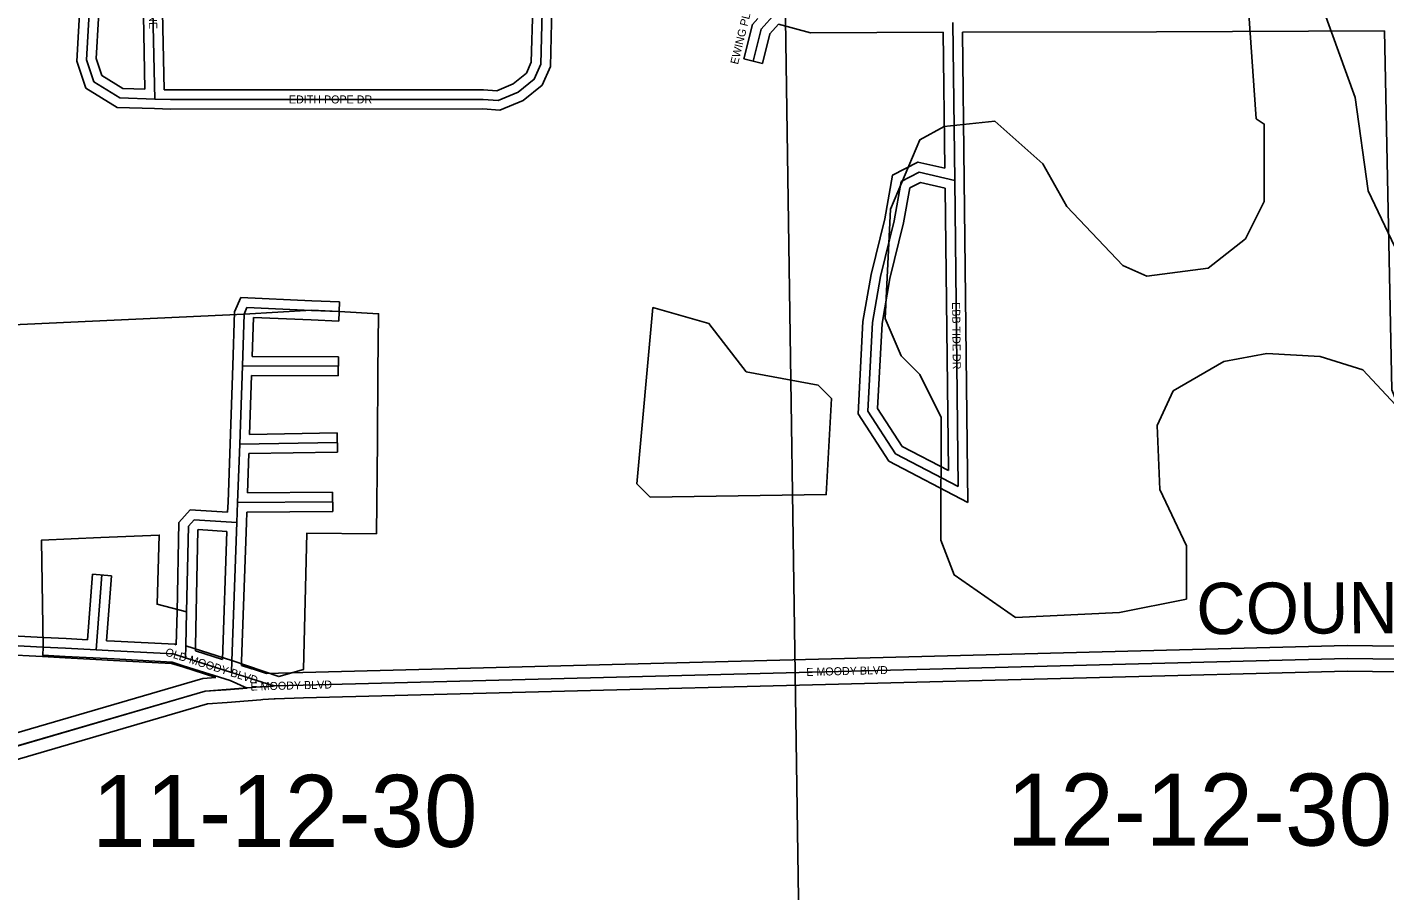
# Model space of a CAD drawing. Extents: x 457167 to 656239, y 1787309 to 1969297.
# Drawn here: x 577714 to 581955, y 1868606 to 1871303 of the extents above; entities that cross this region are included whole.
import ezdxf

# ---------------------------------------------------------------- set-up
doc = ezdxf.new("R2010")
doc.units = 0
for name, color, linetype in [('Level 1', 7, 'Continuous'), ('Level 2', 7, 'Continuous'), ('Level 22', 7, 'Continuous'), ('Level 23', 7, 'Continuous'), ('Level 28', 7, 'Continuous'), ('Level 31', 7, 'Continuous'), ('Level 32', 7, 'Continuous'), ('Level 34', 7, 'Continuous'), ('Level 5', 7, 'Continuous'), ('Level 7', 7, 'Continuous'), ('Level 8', 7, 'Continuous')]:
    doc.layers.add(name, color=color, linetype=linetype)

msp = doc.modelspace()

# ---------------------------------------------------------------- linework, layer by layer
at = {"layer": 'Level 1'}
msp.add_line((580077.699, 1871707.169), (580155.437, 1866438.013), dxfattribs=at)
at = {"layer": 'Level 22'}
msp.add_line((578486.815, 1869246.231), (578575.917, 1869248.591), dxfattribs=at)
for points in [[(578575.917, 1869248.591), (581837.978, 1869332.457), (582554.867, 1869323.028)], [(577482.045, 1868999.986), (578270.085, 1869229.959), (578336.281, 1869234.91), (578401.205, 1869239.866)], [(578401.205, 1869239.866), (578441.623, 1869243.053), (578447.989, 1869243.403), (578482.677, 1869245.876), (578486.815, 1869246.231)]]:
    msp.add_lwpolyline(points, dxfattribs=at)
at = {"layer": 'Level 23'}
for p, q in [((578461.325, 1869285.571), (578574.858, 1869288.577)), ((578489.057, 1869206.275), (578576.976, 1869208.603))]:
    msp.add_line(p, q, dxfattribs=at)
for points in [[(578574.889, 1869288.578), (581837.727, 1869372.465), (582553.169, 1869363.054)], [(577470.84, 1869038.386), (578262.912, 1869269.534), (578304.021, 1869272.61)], [(578576.945, 1869208.603), (581838.23, 1869292.45), (582537.07, 1869283.257)], [(577493.252, 1868961.587), (578277.258, 1869190.383), (578339.295, 1869195.023), (578404.25, 1869199.981)], [(578404.35, 1869199.989), (578444.295, 1869203.139), (578450.509, 1869203.481), (578485.81, 1869205.997), (578489.057, 1869206.275)]]:
    msp.add_lwpolyline(points, dxfattribs=at)
at = {"layer": 'Level 31'}
for p, q in [((578099.065, 1871735.754), (578112.64, 1871079.003)), ((580605.482, 1871317.476), (580611.481, 1870825.104)), ((580611.481, 1870825.104), (580622.265, 1869868.726)), ((578386.445, 1870245.343), (578391.875, 1870407.512)), ((578602.225, 1870419.071), (578688.765, 1870415.255)), ((578377.98, 1870001.362), (578386.445, 1870245.343)), ((578386.445, 1870245.343), (578686.181, 1870244.351)), ((578371.551, 1869818.832), (578377.98, 1870001.362)), ((578377.98, 1870001.362), (578682.821, 1870006.179)), ((578369.195, 1869757.019), (578371.551, 1869818.832)), ((578371.551, 1869818.832), (578668.435, 1869821.12)), ((578353.971, 1869325.055), (578369.195, 1869757.019)), ((577929.88, 1869359.036), (577947.873, 1869592.815)), ((578212.372, 1869477.351), (578209.922, 1869371.175)), ((577763.478, 1869367.751), (577834.111, 1869363.966)), ((577834.111, 1869363.966), (577929.88, 1869359.036)), ((577929.88, 1869359.036), (577985.559, 1869356.01)), ((578209.922, 1869371.175), (578209.209, 1869334.086)), ((578209.209, 1869334.086), (578352.623, 1869288.694)), ((578352.623, 1869288.694), (578353.971, 1869325.055)), ((578352.623, 1869288.694), (578406.681, 1869271.49)), ((578406.681, 1869271.49), (578412.086, 1869269.66)), ((578412.086, 1869269.66), (578448.019, 1869258.312)), ((578448.019, 1869258.312), (578453.425, 1869256.482)), ((578453.425, 1869256.482), (578458.832, 1869255.016)), ((578458.832, 1869255.016), (578464.555, 1869253.186)), ((578464.555, 1869253.186), (578486.815, 1869246.231))]:
    msp.add_line(p, q, dxfattribs=at)
for points in [[(577905.597, 1871729.616), (577913.933, 1871457.237), (577899.393, 1871201.27), (577922.16, 1871133.222)], [(578112.64, 1871079.003), (578161.955, 1871077.444), (579138.79, 1871077.949), (579185.875, 1871074.578), (579247.655, 1871100.268), (579298.014, 1871140.891), (579318.793, 1871187.756), (579323.992, 1871393.926)], [(580051.582, 1871346.971), (580006.617, 1871297.61), (579981.913, 1871197.661)], [(577922.16, 1871133.222), (578003.826, 1871082.504), (578112.64, 1871079.003)], [(580611.481, 1870825.104), (580500.485, 1870850.421), (580444.425, 1870821.445), (580422.536, 1870698.217), (580379.546, 1870525.216), (580354.751, 1870381.268), (580340.187, 1870104.572), (580426.783, 1869971.306), (580622.265, 1869868.726)], [(578391.875, 1870407.512), (578400.826, 1870427.856), (578602.225, 1870419.071)], [(578369.195, 1869757.019), (578235.887, 1869765.299), (578218.025, 1869744.973), (578212.372, 1869477.351)], [(577471.383, 1869374.188), (577511.491, 1869381.012), (577763.478, 1869367.751)], [(577985.559, 1869356.01), (578170.095, 1869346.531), (578209.209, 1869334.086)]]:
    msp.add_lwpolyline(points, dxfattribs=at)
at = {"layer": 'Level 32'}
for p, q in [((578069.07, 1871735.133), (578081.992, 1871110.004)), ((578129.059, 1871736.373), (578142.046, 1871108.088)), ((580575.847, 1871287.388), (580581.02, 1870862.822)), ((580635.85, 1871287.553), (581241.614, 1871289.096)), ((580635.85, 1871287.553), (580641.48, 1870825.47)), ((581241.639, 1871289.096), (581954.47, 1871291.503)), ((580011.036, 1871190.462), (579952.789, 1871204.861)), ((580581.75, 1870801.114), (580591.7, 1869918.644)), ((580641.48, 1870825.442), (580652.83, 1869818.806)), ((578603.547, 1870449.043), (578690.087, 1870445.226)), ((578356.462, 1870246.346), (578362.086, 1870414.298)), ((578690.087, 1870445.226), (578687.444, 1870385.282)), ((578417.464, 1870275.24), (578421.538, 1870396.925)), ((578421.538, 1870396.925), (578600.917, 1870389.1)), ((578600.903, 1870389.1), (578687.444, 1870385.282)), ((578347.997, 1870002.402), (578356.463, 1870246.383)), ((578417.464, 1870275.24), (578686.281, 1870274.351)), ((578686.281, 1870274.351), (578686.082, 1870214.351)), ((578409.057, 1870031.857), (578415.42, 1870215.246)), ((578415.42, 1870215.246), (578686.082, 1870214.351)), ((578409.057, 1870031.857), (578682.347, 1870036.176)), ((578682.347, 1870036.176), (578683.295, 1869976.182)), ((578341.57, 1869819.888), (578347.998, 1870002.418)), ((578402.636, 1869849.072), (578406.958, 1869971.816)), ((578406.958, 1869971.816), (578683.295, 1869976.182)), ((578340.388, 1869788.866), (578341.57, 1869819.888)), ((578402.636, 1869849.072), (578668.204, 1869851.118)), ((578668.204, 1869851.118), (578668.667, 1869791.12)), ((578399.173, 1869755.875), (578400.439, 1869789.052)), ((578400.44, 1869789.053), (578668.667, 1869791.12)), ((578324.099, 1869329.189), (578338.185, 1869728.886)), ((578383.954, 1869323.997), (578399.176, 1869755.961)), ((577902.213, 1869390.499), (577917.961, 1869595.116)), ((577917.961, 1869595.116), (577977.785, 1869590.512)), ((577962.146, 1869387.327), (577977.785, 1869590.512)), ((578182.38, 1869478.042), (578180, 1869374.862)), ((578242.365, 1869476.658), (578239.915, 1869370.482)), ((577765.084, 1869397.709), (577835.654, 1869393.926)), ((577835.654, 1869393.926), (577902.213, 1869390.5)), ((577962.147, 1869387.326), (577987.188, 1869385.966)), ((578239.915, 1869370.482), (578239.635, 1869355.922)), ((578239.635, 1869355.922), (578324.099, 1869329.189)), ((577761.873, 1869337.794), (577832.507, 1869334.008)), ((577832.57, 1869334.005), (577928.338, 1869329.076)), ((577928.251, 1869329.081), (577983.93, 1869326.054)), ((578200.156, 1869305.484), (578304.021, 1869272.61)), ((578383.449, 1869310.366), (578383.952, 1869323.942)), ((578383.449, 1869310.366), (578416.041, 1869299.993)), ((578416.041, 1869299.993), (578421.415, 1869298.174)), ((578421.416, 1869298.174), (578461.325, 1869285.571))]:
    msp.add_line(p, q, dxfattribs=at)
for points in [[(577875.61, 1871728.698), (577883.906, 1871457.629), (577869.115, 1871197.217), (577897.143, 1871113.443)], [(577935.583, 1871730.534), (577943.959, 1871456.845), (577929.672, 1871205.322), (577947.178, 1871152.999)], [(578111.691, 1871049.017), (578161.489, 1871047.444), (579137.725, 1871047.948), (579190.826, 1871044.146), (579263.145, 1871074.218), (579322.499, 1871122.096), (579348.633, 1871181.043), (579353.237, 1871363.571)], [(578142.045, 1871108.089), (578162.421, 1871107.445), (579139.855, 1871107.951), (579180.922, 1871105.011), (579232.167, 1871126.318), (579273.529, 1871159.685), (579288.952, 1871194.47), (579293.255, 1871365.057)], [(579996.357, 1871330.895), (579979.318, 1871312.191), (579952.789, 1871204.861)], [(580061.421, 1871313.221), (580033.916, 1871283.029), (580011.036, 1871190.462)], [(580061.421, 1871313.221), (580161.16, 1871286.181), (580575.847, 1871287.389)], [(581954.47, 1871291.503), (581977.15, 1870170.496), (582017.454, 1870068.014)], [(577947.178, 1871152.999), (578012.825, 1871112.231), (578081.992, 1871110.004)], [(577897.143, 1871113.443), (577994.827, 1871052.778), (578111.675, 1871049.018)], [(580581.02, 1870862.822), (580496.457, 1870882.111), (580417.48, 1870841.288), (580393.176, 1870704.466), (580350.168, 1870531.388), (580324.886, 1870384.615), (580309.715, 1870096.406), (580405.9, 1869948.384), (580652.83, 1869818.806)], [(580581.75, 1870801.114), (580504.511, 1870818.731), (580471.37, 1870801.601), (580451.897, 1870691.969), (580408.925, 1870519.044), (580384.617, 1870377.921), (580370.659, 1870112.737), (580447.666, 1869994.226), (580591.7, 1869918.644)], [(578362.085, 1870414.298), (578381.632, 1870458.722), (578603.532, 1870449.044)], [(578340.387, 1869788.866), (578223.063, 1869796.154), (578188.263, 1869756.552), (578182.379, 1869477.985)], [(578338.185, 1869728.886), (578248.71, 1869734.445), (578247.787, 1869733.394), (578242.366, 1869476.716)], [(577466.545, 1869403.796), (577509.741, 1869411.146), (577765.055, 1869397.711)], [(577987.098, 1869385.971), (578175.502, 1869376.293), (578180, 1869374.862)], [(577476.416, 1869344.612), (577513.24, 1869350.878), (577761.901, 1869337.793)], [(577984.02, 1869326.049), (578164.689, 1869316.769), (578200.113, 1869305.498)]]:
    msp.add_lwpolyline(points, dxfattribs=at)
at = {"layer": 'Level 5'}
msp.add_lwpolyline([(579659.826, 1869835.891), (579618.175, 1869877.641), (579668.781, 1870427.771), (579843.775, 1870377.551), (579960.317, 1870227.399), (580185.37, 1870185.459), (580227.012, 1870143.749), (580210.014, 1869843.644), (579659.826, 1869835.891)], close=True, dxfattribs=at)
at = {"layer": 'Level 7'}
for points in [[(581528.74, 1871359.473), (581553.393, 1871017.648), (581578.403, 1871000.948), (581578.145, 1870759.195), (581519.655, 1870642.553), (581402.855, 1870550.981), (581211.082, 1870526.17), (581136.09, 1870559.58), (580961.227, 1870743.171), (580886.365, 1870876.653), (580736.441, 1871010.164), (580578.02, 1870993.693), (580502.959, 1870952.072), (580411.03, 1870735.429), (580394.002, 1870393.673), (580443.894, 1870276.902), (580502.175, 1870218.481), (580568.737, 1870085.03), (580568.31, 1869701.564), (580609.902, 1869593.122), (580801.505, 1869459.551), (581126.62, 1869475.893), (581126.62, 1869475.893), (581335.052, 1869517.345), (581335.251, 1869684.077), (581252.088, 1869859.24), (581243.946, 1870059.302), (581294.096, 1870167.615), (581452.578, 1870259.146), (581585.96, 1870284.028), (581752.681, 1870275.498), (581886.034, 1870233.678), (582002.606, 1870108.507)], [(582244.33, 1870074.898), (581903.29, 1870792.217), (581861.906, 1871084.011), (581762.163, 1871359.215)]]:
    msp.add_lwpolyline(points, dxfattribs=at)
at = {"layer": 'Level 8'}
msp.add_lwpolyline([(577443.961, 1870363.498), (578391.975, 1870407.504), (578601.977, 1870419.505), (578688.978, 1870415.506), (578811.98, 1870408.506), (578809.981, 1870227.503), (578807.984, 1870010.5), (578804.985, 1869721.496), (578587.983, 1869723.494), (578576.986, 1869297.488), (578499.985, 1869275.487), (578353.983, 1869325.487), (578209.98, 1869371.487), (578211.98, 1869477.489), (578119.979, 1869501.489), (578126.976, 1869717.492), (577943.974, 1869709.491), (577758.971, 1869701.49), (577763.975, 1869367.485), (577762.975, 1869342.485), (577832.975, 1869338.485), (577985.978, 1869330.486), (578166.98, 1869320.486), (578201.981, 1869309.486), (578347.984, 1869263.486), (578400.985, 1869239.486), (578335.984, 1869234.486), (578269.983, 1869229.486), (577481.974, 1869000.478)], dxfattribs=at)

# ---------------------------------------------------------------- texts
at = {"layer": 'Level 2'}
for s, p in [('11-12-30', (577916.744, 1868743.561)), ('12-12-30', (580773.554, 1868747.67))]:
    msp.add_text(s, height=225, dxfattribs=at).set_placement(p)
at = {"layer": 'Level 28'}
msp.add_text('COUNTY HWY 100', height=160, rotation=0.288061, dxfattribs=at).set_placement((581366.34, 1869407.862))
at = {"layer": 'Level 34'}
for s, height, rotation, p in [('EDITH LANE', 25, 271.183644, (578091.558, 1871494.031)), ('EWING PL', 25, 76.115511, (579934.383, 1871185.464)), ('EDITH POPE DR', 25, 0.029297, (578531.796, 1871065.136)), ('EBB TIDE DR', 25, 270.645528, (580603.272, 1870444.564)), ('OLD MOODY BLVD', 25, 342.436758, (578143.37, 1869341.814)), ('E MOODY BLVD', 24.99916, 1.472453, (580148.22, 1869277.196)), ('E MOODY BLVD', 25, 1.516292, (578412.211, 1869231.752))]:
    msp.add_text(s, height=height, rotation=rotation, dxfattribs=at).set_placement(p)

doc.saveas('drawing.dxf')
